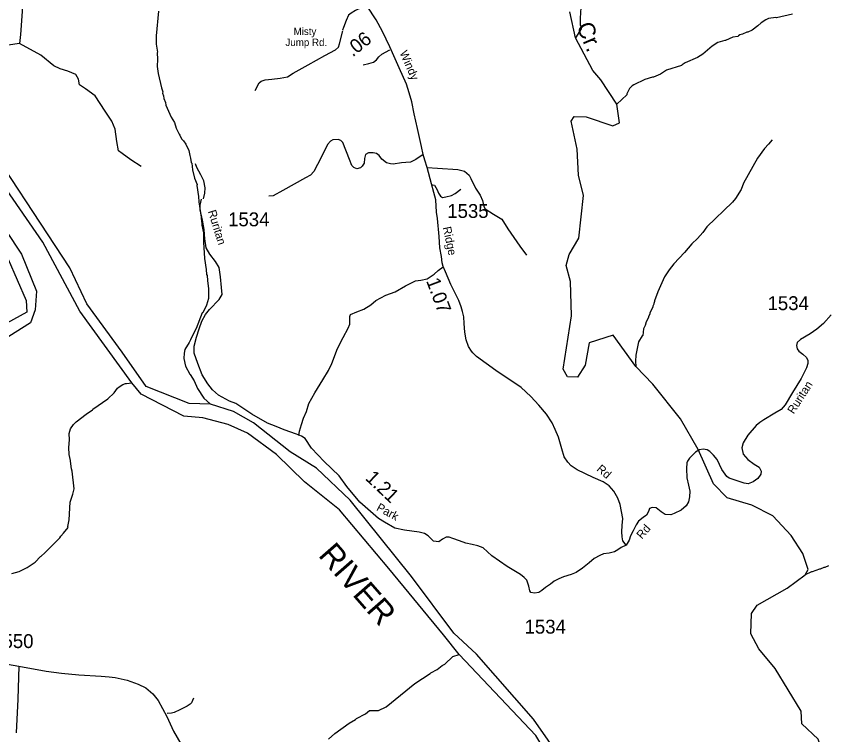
# Model space of a CAD drawing. Extents: x 1248224 to 1454986, y 825081 to 985870.
# Drawn here: x 1350937 to 1358239, y 897274 to 903739 of the extents above; entities that cross this region are included whole.
import ezdxf

# ---------------------------------------------------------------- set-up
doc = ezdxf.new("R2010")
doc.units = 0
for name, color, linetype in [('Exist Hydrographic Creek Single Shore', 7, 'Continuous'), ('Exist Hydrographic Creek Single Shore Label', 7, 'Continuous'), ('Exist Hydrographic Misc Water Feature', 7, 'Continuous'), ('Exist Hydrographic River Shore', 7, 'Continuous'), ('Exist Hydrographic River Shore Label', 7, 'Continuous'), ('Exist Road Non-System Type 51', 7, 'Continuous'), ('Exist Road Secondary Mileage Hundredths English Label', 7, 'Continuous'), ('Exist Road Secondary Type 41 Attributed', 7, 'Continuous'), ('Exist Road Secondary Type 51 Attributed', 7, 'Continuous'), ('Exist Road Secondary Type 51 Label', 7, 'Continuous'), ('Exist Road Secondary Type 51 Number Label', 7, 'Continuous')]:
    doc.layers.add(name, color=color, linetype=linetype)

msp = doc.modelspace()

# ---------------------------------------------------------------- linework, layer by layer
at = {"layer": 'Exist Hydrographic Creek Single Shore'}
for points in [[(1357073.4, 899840.4), (1356914.9, 900115.1), (1356664, 900428.8), (1356513.8, 900588.3), (1356307.3, 900867.8), (1356092.3, 900800.8), (1356057.9, 900598.5), (1355988.9, 900491.6), (1355897.9, 900493.4), (1355857.9, 900563.1), (1355934.9, 901044.2), (1355924.8, 901353), (1355885.9, 901494.9), (1355913.9, 901596.1), (1355999.9, 901742.1), (1356041.9, 902125.4), (1355995.9, 902310.2), (1355984.9, 902543.4), (1355931.9, 902794), (1355957.9, 902836.2), (1356065.9, 902834), (1356305.9, 902753.6), (1356364.9, 902778.8), (1356340.9, 902948.9), (1356197.9, 903166.3), (1356124.9, 903249.7), (1355969.6, 903544.8), (1355919.8, 903779.2)], [(1358218.6, 897047.2), (1358153, 897234.1), (1358005, 897371.7), (1358000, 897486.6), (1357766, 897868.9), (1357620, 898045.8), (1357547.9, 898181.8), (1357551.9, 898365.6), (1357604, 898440.1), (1357874, 898592.3), (1358036.8, 898712.5), (1358061.8, 898761.1), (1358014, 898904.6), (1357908.9, 899067.6), (1357745.9, 899244.8), (1357557, 899340.6), (1357332.9, 899404.2), (1357210.9, 899531.4), (1357073.4, 899840.4)]]:
    msp.add_lwpolyline(points, dxfattribs=at)
at = {"layer": 'Exist Hydrographic Misc Water Feature'}
for points in [[(1352217.2, 903784.8), (1352196.3, 903561.3), (1352196.7, 903489.2), (1352207, 903417), (1352204.9, 903409.8), (1352209.6, 903353), (1352206.7, 903286.1), (1352214.8, 903224.8), (1352244, 903096.1), (1352255.1, 903059.9), (1352254.8, 903045.9), (1352262.3, 903023.7), (1352265.8, 902999.7), (1352281, 902963.3), (1352284.5, 902939.3), (1352330.1, 902830.2), (1352360.9, 902781.5), (1352375.9, 902733.1), (1352402.7, 902676.5), (1352410.5, 902668.4), (1352425.7, 902636), (1352442.3, 902617.4), (1352464.7, 902587.1), (1352491.5, 902530.5), (1352498.4, 902486.3), (1352505.9, 902462.1), (1352511, 902422), (1352516.9, 902417.9), (1352522.5, 902355.5), (1352539.9, 902281.4), (1352564.7, 902224.9), (1352562.5, 902216.9), (1352578.3, 902116.5), (1352581.2, 902068.4), (1352602.2, 901931.9), (1352601.8, 901916), (1352605.7, 901907.9), (1352608.5, 901859.8), (1352623, 901791.5), (1352621.1, 901707.5), (1352631.9, 901559.3), (1352647.7, 901458.9), (1352650.7, 901414.8), (1352654.5, 901406.7), (1352657.5, 901360.7), (1352667.9, 901286.4), (1352666.6, 901199.8), (1352648.6, 901138.9), (1352615.1, 901071.7), (1352610, 901068.9), (1352555.9, 900929), (1352510, 900842.1), (1352505.6, 900826.1), (1352493.1, 900802.4), (1352455.7, 900739.3), (1352447, 900707.5), (1352445.9, 900659.5), (1352460.4, 900591.2), (1352498.8, 900518.3), (1352502.7, 900516.2), (1352537.5, 900459.5), (1352567.9, 900388.7), (1352626, 900301.4), (1352684.2, 900249)], [(1356016.2, 903817.9), (1356010, 903722.1), (1356012.6, 903658.1), (1356016.5, 903650), (1356016.1, 903634), (1356019.9, 903625.9), (1355969.6, 903544.8)], [(1357920.5, 903759.1), (1357778.3, 903725.6), (1357772.3, 903727.5), (1357706.1, 903719.3), (1357681.8, 903707.9), (1357641.2, 903680.8), (1357608.6, 903651.5), (1357559.8, 903614.7), (1357519.3, 903595.6), (1357511.3, 903595.7), (1357470.9, 903576.7), (1357448.8, 903571.2), (1357434.6, 903563.5), (1357430.5, 903557.6), (1357386.4, 903550.6), (1357317.7, 903520.2), (1357311.7, 903521.5), (1357249.3, 903501.7), (1357200.6, 903470.9), (1357115, 903398.9), (1357066.3, 903367.9), (1356957.2, 903318.4), (1356928.9, 903303.1), (1356924.7, 903297.2), (1356787.7, 903252.3), (1356734.9, 903217.5), (1356670.3, 903191), (1356662.3, 903191.2), (1356593.9, 903170.8), (1356494.8, 903123), (1356478.6, 903111.4), (1356456, 903087.9), (1356431, 903040.5), (1356430.8, 903032.5), (1356340.9, 902948.9)], [(1357737.9, 902626.6), (1357707.1, 902587.3), (1357670.1, 902548.1), (1357606.3, 902461.6), (1357480.9, 902235.9), (1357460, 902181), (1357408.2, 902098.1), (1357383.5, 902066.7), (1357152.2, 901844), (1357115.4, 901792.8), (1357066.2, 901738), (1357015.1, 901691.1), (1356949.4, 901612.6), (1356855.1, 901510.8), (1356811.9, 901457.8), (1356807.7, 901447.8), (1356769, 901394.7), (1356711.2, 901258), (1356681.7, 901178.7), (1356681.6, 901170.7), (1356673.2, 901154.9), (1356673, 901146.9), (1356664.7, 901131.1), (1356664.5, 901123.1), (1356639.2, 901067.7), (1356639, 901059.7), (1356626.5, 901036), (1356626.3, 901028), (1356605.5, 900988.5), (1356596.8, 900956.6), (1356582.1, 900925), (1356574.8, 900865.2), (1356569.9, 900862.1), (1356537.5, 900810), (1356512.9, 900690.6), (1356509.7, 900634.7), (1356513.8, 900588.3)], [(1350897, 898724.9), (1350963.3, 898741.3), (1351036.2, 898779.7), (1351109.2, 898826), (1351154.3, 898877), (1351162.4, 898880.9), (1351195.1, 898910.1), (1351315.7, 899029.3), (1351330, 899045), (1351338.4, 899060.8), (1351362.9, 899086.2), (1351404.2, 899139.3), (1351402.3, 899147.3), (1351413.7, 899207.1), (1351423.2, 899366.8), (1351446.8, 899438.3), (1351457.9, 899486.1), (1351439.4, 899646.5), (1351433.9, 899666.6), (1351425.4, 899734.8), (1351426.7, 899741), (1351414.7, 899795.1), (1351412.2, 899859.2), (1351415.6, 899927.1), (1351414.9, 899983), (1351425.9, 900026.8), (1351452.8, 900066.2), (1351477.3, 900089.7), (1351566.8, 900159.6), (1351623.7, 900198.3), (1351627.8, 900204.2), (1351761.8, 900295.1), (1351819.1, 900349.9), (1351848, 900391.2), (1351864.3, 900404.8), (1351896.7, 900426), (1351920.9, 900435.5), (1351928.9, 900433.3), (1351977.9, 900439.6)], [(1358245, 898795), (1358212.6, 898779.7), (1358204.6, 898779.9), (1358172.3, 898764.6), (1358164.3, 898764.8), (1358099.7, 898738.3), (1358091.7, 898738.5), (1358036.8, 898712.5)], [(1353746.1, 897233.8), (1353803.2, 897284.4), (1353933.3, 897377.5), (1353990.1, 897412.2), (1353998.2, 897420), (1354079.2, 897462.1), (1354115.9, 897493.3), (1354195.8, 897491.5), (1354264.5, 897525.9), (1354525.3, 897734), (1354663.3, 897824.9), (1354667.4, 897830.7), (1354724, 897859.4), (1354768.9, 897896.4), (1354793.2, 897909.9), (1354866.7, 897978.1), (1354923.9, 897996.3)]]:
    msp.add_lwpolyline(points, dxfattribs=at)
at = {"layer": 'Exist Hydrographic River Shore'}
for points in [[(1357981.3, 894620.6), (1357932.4, 894778.9), (1357726.6, 895141.1), (1357422.7, 895552.1), (1356870.5, 895931.5), (1356401.6, 896308.9), (1356007.8, 896817), (1355592.6, 897413.7), (1355079.6, 897999.2), (1354876, 898187.5), (1354494.4, 898697.4), (1353942, 899383.2), (1353639.3, 899672.2), (1353401, 899819.4), (1353073.2, 900080.8), (1352893.6, 900182.3), (1352684.2, 900249), (1352493.1, 900254.6), (1352106, 900407.6), (1351889.2, 900717.3), (1351573.2, 901151.4), (1351418.6, 901476.1), (1350560.9, 902775.7)], [(1357912.5, 894601.1), (1357745.7, 894945), (1357621.4, 895155.4), (1357325.2, 895461.4), (1356805, 895857.2), (1356237.2, 896353.2), (1355867.9, 896837.4), (1355611.7, 897265.5), (1354923.9, 897996.3), (1354780.5, 898173.1), (1354288.8, 898769.4), (1353845, 899297.7), (1353530.4, 899549.3), (1353278.6, 899796.1), (1353019.2, 899986.7), (1352844.1, 900066.4), (1352616.9, 900126.6), (1352444.1, 900140.4), (1352060.2, 900339.1), (1351977.9, 900439.6), (1351510.7, 901085.1), (1351176.2, 901706.7), (1350493.3, 902693.5)], [(1350842.8, 901809.7), (1350986.2, 901599.3), (1351120, 901264.6), (1351109.2, 901097.9), (1351065, 900980.2), (1350672, 900735.1)], [(1350865.1, 901551.7), (1351028.3, 901180.3), (1351033.1, 901075.1), (1350583.9, 900831.2)]]:
    msp.add_lwpolyline(points, dxfattribs=at)
at = {"layer": 'Exist Road Non-System Type 51'}
for points in [[(1350993.8, 903845.6), (1350990.7, 903780.4), (1350975.2, 903575.8), (1350965.9, 903495.2)], [(1353086.9, 903070.6), (1353124.6, 903141.2), (1353141.8, 903155.3), (1353176.3, 903167.9), (1353237.4, 903174.1), (1353312.6, 903180.4), (1353376.9, 903194.5), (1353430.2, 903225.9), (1353565, 903301.2), (1353715.4, 903384.3), (1353811, 903437.6), (1353836.1, 903461.2), (1353847.1, 903489.4), (1353875.3, 903608.6)], [(1350965.9, 903495.2), (1350863.7, 903479.7)], [(1352062.7, 902388.3), (1351969.7, 902447.2), (1351889.2, 902503), (1351858.2, 902527.8), (1351842.7, 902611.5), (1351827.2, 902723.1), (1351796.2, 902794.4), (1351737.3, 902884.4), (1351647.5, 903023.9), (1351560.8, 903085.9), (1351508.1, 903123.1), (1351498.8, 903172.7), (1351474, 903216.1), (1351402.7, 903244), (1351331.5, 903265.7), (1351275.7, 903293.6), (1351158, 903389.8), (1350965.9, 903495.2)], [(1354058.7, 903301.2), (1354108.8, 903313.7), (1354151.1, 903326.3), (1354177.8, 903346.7), (1354201.3, 903373.3), (1354226.4, 903396.9), (1354300, 903436.1)], [(1354598.2, 902494.2), (1354531.6, 902450.2), (1354486.1, 902426), (1354442.1, 902422.9), (1354402.7, 902419.9), (1354330, 902409.3), (1354305.8, 902410.8), (1354267.9, 902421.4), (1354226.9, 902451.7), (1354204.2, 902485.1), (1354178.5, 902504.8), (1354148.1, 902510.9), (1354107.2, 902510.9), (1354079.9, 902494.2), (1354070.9, 902459.3), (1354069.3, 902418.4), (1354051.2, 902389.6), (1354034.5, 902374.4), (1354001.1, 902366.8), (1353973.9, 902379), (1353955.7, 902397.2), (1353936, 902448.7), (1353876.9, 902601.9), (1353857.2, 902621.6), (1353832.9, 902629.2), (1353787.5, 902626.2), (1353766.2, 902614), (1353737.4, 902583.7), (1353681.4, 902466.9), (1353613.9, 902341.4), (1353585.1, 902309.5), (1353539.6, 902283.8), (1353335.1, 902171.5), (1353248.7, 902124.5), (1353209.3, 902121.5)], [(1352621.5, 902096.6), (1352635.6, 902146.7), (1352637.1, 902193.8), (1352626.2, 902258.1), (1352599.5, 902313), (1352561.9, 902377.3), (1352549.4, 902410.3)], [(1354634.7, 902378.9), (1354726.6, 902373.3), (1354910, 902359.7), (1354972.1, 902344.5), (1355013.1, 902308.1), (1355028.2, 902279.3), (1355070.6, 902192.9), (1355113.1, 902129.2), (1355132.8, 902082.2), (1355144.9, 902026.1), (1355157, 902006.3)], [(1354674, 902221.4), (1354681.7, 902222.9), (1354701.9, 902219.8), (1354725.2, 902177.8), (1354737.7, 902146.7), (1354754.7, 902120.3), (1354771.8, 902109.4), (1354802.9, 902114.1), (1354852.6, 902125), (1354886.8, 902145.2), (1354936.5, 902184.1)], [(1355157, 902006.3), (1355231.3, 901959.3), (1355307.1, 901913.8), (1355361.6, 901825.9), (1355467.2, 901670.2), (1355527.8, 901589.9)], [(1353479.3, 899965.1), (1353485, 900005.1), (1353505, 900065), (1353522.1, 900122.1), (1353550.6, 900182), (1353570.6, 900253.3), (1353624.8, 900350.4), (1353696, 900467.4), (1353747.4, 900550.1), (1353775.9, 900615.7), (1353827.2, 900749.9), (1353878.5, 900846.9), (1353924.1, 900932.5), (1353938.4, 900969.6), (1353938.4, 901038.1), (1353944.1, 901055.2), (1354001.1, 901078), (1354063.9, 901103.7), (1354126.6, 901140.8), (1354172.2, 901180.7), (1354263.4, 901229.2), (1354346.1, 901260.6), (1354440.2, 901312), (1354528.6, 901357.6), (1354577.1, 901363.3), (1354634.1, 901377.6), (1354696.8, 901417.6), (1354733.9, 901451.8), (1354779.5, 901483.2)], [(1350961.1, 897889.4), (1350951.4, 897593.2), (1350937.7, 897289.9)], [(1352532.6, 897601.5), (1352513.8, 897561.9), (1352501.5, 897550.1), (1352475.1, 897530.6), (1352446.8, 897515.2), (1352410.4, 897497.9), (1352357.9, 897474.9), (1352335.8, 897469.4), (1352295, 897465.3)]]:
    msp.add_lwpolyline(points, dxfattribs=at)
at = {"layer": 'Exist Road Secondary Type 41 Attributed'}
for points in [[(1354094.1, 903830.3), (1354042.4, 903813.9), (1353990.8, 903789.2), (1353951.4, 903767.1), (1353926.8, 903747.4), (1353907.1, 903700.6), (1353882.5, 903639.1), (1353872.7, 903613.2)], [(1356424.2, 898979.4), (1356379.9, 898957.9), (1356350.4, 898938.2), (1356320.9, 898921), (1356271.7, 898908.6), (1356222.5, 898901.3), (1356188, 898886.5), (1356136.4, 898859.4), (1356092.1, 898820), (1356033.1, 898773.2), (1355974, 898733.8), (1355929.8, 898716.6), (1355860.9, 898694.4), (1355819.1, 898677.2), (1355777.2, 898655), (1355745.3, 898628), (1355698.5, 898598.4), (1355666.5, 898571.3), (1355639.5, 898554.1), (1355600.1, 898546.7), (1355568.1, 898554.1), (1355558.3, 898568.9), (1355548.5, 898610.7), (1355531.2, 898664.9), (1355506.6, 898689.5), (1355474.7, 898716.6), (1355354.1, 898788), (1355216.4, 898884), (1355138.2, 898954.6), (1355091.5, 898974.3), (1355039.8, 898986.6), (1354983.2, 898999), (1354926.6, 899018.7), (1354865.1, 899040.8), (1354833.2, 899050.7), (1354806.1, 899050.7), (1354774.1, 899033.4), (1354739.7, 899008.8), (1354692.9, 899016.2), (1354643.7, 899063), (1354610.4, 899085), (1354563.7, 899097.3), (1354430.9, 899114.6), (1354344.8, 899131.8), (1354251.3, 899186), (1354197.2, 899220.4), (1354029.9, 899365.7), (1353911.8, 899508.5), (1353842.9, 899604.5), (1353707.6, 899732.5), (1353592.7, 899852.1), (1353536.1, 899938.3), (1353504.1, 899960.4), (1353459.8, 899977.7), (1353346.7, 900017.1), (1353275.3, 900046.6), (1353199.7, 900078.1), (1353057, 900156.9), (1352911.9, 900255.4), (1352855.3, 900275.1), (1352756.9, 900329.2), (1352702.8, 900378.5), (1352661, 900430.2), (1352609.3, 900511.4), (1352569.9, 900614.8), (1352538, 900708.4), (1352538.2, 900771.1), (1352560.4, 900852.4), (1352582.5, 900926.2), (1352607.1, 900995.2), (1352641.5, 901054.3), (1352676, 901101), (1352762.1, 901189.7), (1352789.1, 901236.5), (1352784.2, 901298), (1352776.8, 901394), (1352762.1, 901478.9), (1352730.1, 901533.1), (1352678.4, 901597.1), (1352646.4, 901653.7), (1352634.1, 901737.4), (1352629.2, 901821.2), (1352614.5, 901904.9), (1352592.3, 901996), (1352592.4, 902039.1), (1352605.7, 902093.7)], [(1357995.4, 900830.4), (1357964.7, 900802.8), (1357958.5, 900775.1), (1357963.2, 900745.9), (1357978.5, 900725.9), (1358013.9, 900699.7), (1358047.7, 900669), (1358060, 900642.8), (1358058.4, 900615.1), (1358049.2, 900575.2), (1357998.7, 900480.6), (1357921.9, 900352.9), (1357855.8, 900242.2), (1357820.5, 900199.2), (1357762.7, 900167.7), (1357662.8, 900107.7), (1357627.5, 900083.1), (1357593.7, 900057), (1357519.9, 899970.9), (1357476.9, 899901.7), (1357466.1, 899854), (1357476.9, 899798.6), (1357519.9, 899750.9), (1357578.3, 899707.9), (1357621.3, 899681.7), (1357639.8, 899646.4), (1357638.2, 899617.2), (1357609, 899580.2), (1357567.5, 899549.5), (1357523, 899532.6), (1357487.6, 899537.2), (1357404.7, 899563.3), (1357352.4, 899581.8), (1357332.5, 899598.7), (1357286.4, 899660.2), (1357243.3, 899749.4), (1357212.6, 899790.9), (1357177.3, 899823.2), (1357154.2, 899838.6), (1357117.3, 899843.2), (1357085.1, 899837.1)], [(1357085.1, 899837.1), (1357049, 899815.2), (1357025.9, 899792.2), (1356995.2, 899762.9), (1356978.3, 899735.3), (1356970.6, 899719.9), (1356969.1, 899669.1), (1356970.6, 899586.1), (1356986, 899520), (1356996.8, 899466.1), (1356995.2, 899413.8), (1356986, 899369.2), (1356964.5, 899332.3), (1356919.9, 899295.4), (1356856.9, 899264.7), (1356826.2, 899253.9), (1356777, 899255.4), (1356741.7, 899278.5), (1356695.6, 899315.4), (1356660.2, 899318.5), (1356634.1, 899310.8), (1356624.9, 899281.6), (1356609.5, 899249.3), (1356578.8, 899227.8), (1356535.8, 899195.5), (1356516.4, 899163.9), (1356487.2, 899108.5), (1356465.7, 899062.4), (1356451.9, 899024), (1356424.2, 898979.4)]]:
    msp.add_lwpolyline(points, dxfattribs=at)
at = {"layer": 'Exist Road Secondary Type 51 Attributed'}
for points in [[(1356424.2, 898979.4), (1356394.2, 899019.5), (1356389.3, 899054), (1356386.8, 899100.8), (1356389.3, 899157.4), (1356394.2, 899218.9), (1356384.4, 899282.3), (1356372.1, 899346.4), (1356350, 899403), (1356315.6, 899464.5), (1356273.7, 899513.8), (1356217.2, 899550.7), (1356128.6, 899587.6), (1355983.5, 899656.6), (1355931.8, 899693.5), (1355900.4, 899726.9), (1355868.5, 899773.7), (1355846.3, 899847.6), (1355816.8, 899951), (1355787.3, 900019.9), (1355760.2, 900079), (1355709, 900157), (1355640.1, 900238.2), (1355568.8, 900317), (1355480.2, 900398.3), (1355253.9, 900550.9), (1355079.2, 900676.5), (1355045.5, 900709.4), (1355032.8, 900724.3), (1355005.8, 900768.7), (1354986.1, 900827.7), (1354973.8, 900896.7), (1354966.4, 900975.5), (1354963.9, 901034.6), (1354954.1, 901081.3), (1354941.8, 901123.2), (1354919.7, 901182.3), (1354848.6, 901324.1), (1354799.4, 901439.9), (1354780, 901486.1), (1354770.9, 901519.5), (1354762.5, 901577.7), (1354750.2, 901654), (1354742.8, 901757.5), (1354728.1, 901920), (1354720.3, 901974.9), (1354713.4, 902085.9), (1354696.2, 902152.4), (1354674.1, 902231.2), (1354634.7, 902378.9), (1354615.1, 902444.4), (1354598.2, 902494.2), (1354583.2, 902567.5), (1354548.7, 902727.5), (1354519.3, 902859.7), (1354497.1, 902968), (1354472.5, 903049.3), (1354447.9, 903128.1), (1354381.5, 903275.8), (1354297.9, 903462.9), (1354233.9, 903600.8), (1354174.9, 903706.7), (1354094.1, 903830.3)], [(1358268.9, 901050.8), (1358199.8, 900975.4), (1358139.8, 900923.1), (1358081.4, 900880.1), (1357995.4, 900830.4)], [(1349831.5, 898124), (1349968.7, 898094.4), (1350247.8, 898031.3), (1350632.6, 897948), (1350961.1, 897889.4), (1351207.8, 897844.5), (1351345.1, 897826.5), (1351500.3, 897813), (1351702.8, 897801.7), (1351772.5, 897794.3)], [(1351772.5, 897794.3), (1351828.9, 897788.2), (1351936, 897763.6), (1352035, 897729.8), (1352104.8, 897696), (1352165.6, 897642), (1352215.1, 897581.2), (1352291.6, 897439.3), (1352352.3, 897306.4), (1352417.6, 897191.6)]]:
    msp.add_lwpolyline(points, dxfattribs=at)

# ---------------------------------------------------------------- texts
at = {"layer": 'Exist Hydrographic Creek Single Shore Label'}
msp.add_text('Cr.', height=150, rotation=293.05815, dxfattribs=at).set_placement((1355975.3, 903649.7))
at = {"layer": 'Exist Hydrographic River Shore Label'}
msp.add_text('RIVER', height=210, rotation=311.15359, dxfattribs=at).set_placement((1353647.8, 898885))
at = {"layer": 'Exist Road Secondary Mileage Hundredths English Label'}
for s, rotation, p in [('.06', 38.68449, (1353964.2, 903368.3)), ('1.07', 290.54018, (1354624.1, 901358.7)), ('1.21', 316.58118, (1354071.5, 899574.5))]:
    msp.add_text(s, height=125, rotation=rotation, dxfattribs=at).set_placement(p)
at = {"layer": 'Exist Road Secondary Type 51 Label'}
for s, p in [('Misty ', (1353433.1, 903569.8)), ('Jump Rd.', (1353359.6, 903471.4))]:
    msp.add_text(s, height=65.62, dxfattribs=at).set_placement(p)
for s, rotation, p in [('Windy ', 293.4694, (1354385.3, 903411.4)), ('Ruritan', 287.44974, (1352660.8, 901983.3)), ('Ridge ', 281.77295, (1354774.9, 901838.6)), ('Ruritan ', 57.23374, (1357932.9, 900154.3)), ('Rd', 319.43822, (1356153.6, 899655.3)), ('Park', 331.55872, (1354172, 899296.3)), ('Rd', 48.8862, (1356566.9, 899029.6))]:
    msp.add_text(s, height=75, rotation=rotation, dxfattribs=at).set_placement(p)
at = {"layer": 'Exist Road Secondary Type 51 Number Label'}
for s, p in [('1535', (1354815.9, 901924.2)), ('1534', (1352843.7, 901848.8)), ('1534', (1357697.3, 901094.5)), ('1534', (1355511.2, 898183.5)), ('1550', (1350721.2, 898053.8))]:
    msp.add_text(s, height=125, dxfattribs=at).set_placement(p)

doc.saveas('drawing.dxf')
